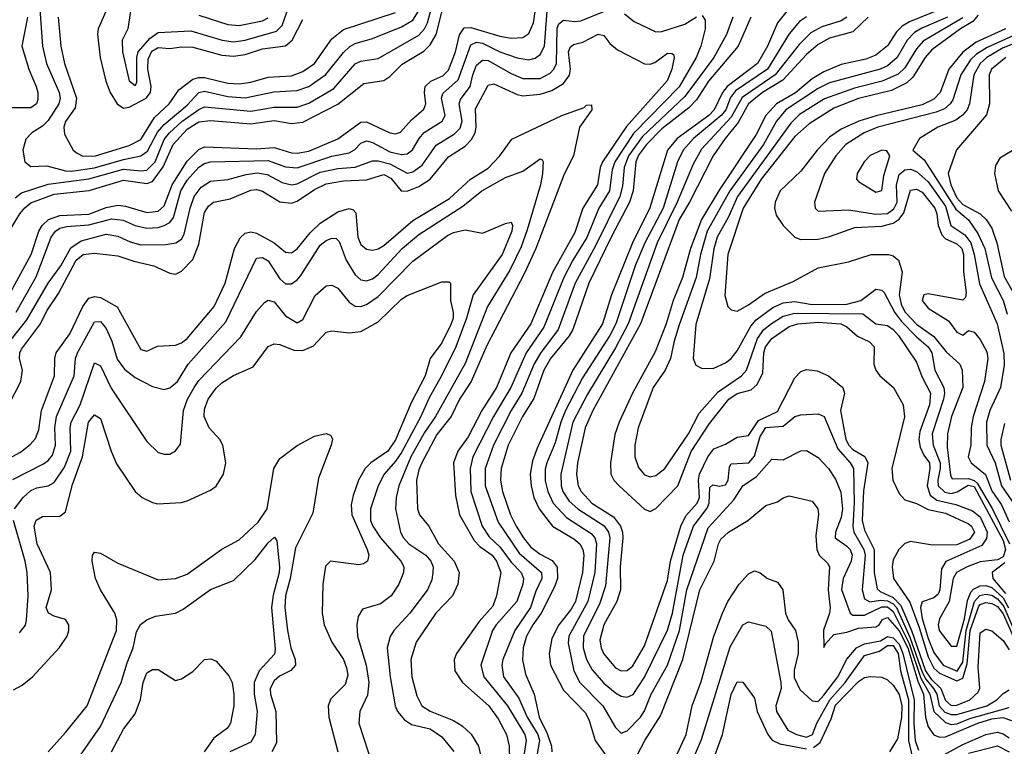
# Model space of a CAD drawing. Header units: inches. Extents: x 990535 to 1117859, y 769386 to 892122.
# Tile 571 of 656: x 1083011 to 1086414, y 811150 to 813661. Entities that reach past the tile are written whole.
import ezdxf

# ---------------------------------------------------------------- set-up
doc = ezdxf.new("R2010")
doc.units = ezdxf.units.IN
doc.header["$MEASUREMENT"] = 0
doc.layers.add('B0881', color=7, linetype='Continuous')

msp = doc.modelspace()

# ---------------------------------------------------------------- linework, layer by layer
at = {"layer": 'B0881', "color": 5}
for points, elevation in [([(1083076.7, 813763.3), (1083089.7, 813570), (1083103.5, 813510), (1083147.8, 813410), (1083151.5, 813390), (1083146.6, 813370), (1083110, 813312.1), (1083090, 813293), (1083052.6, 813270), (1083031.9, 813248.1), (1083021.6, 813210), (1083028.8, 813170), (1083050, 813153.5), (1083104.5, 813155.5), (1083170, 813138.5), (1083190, 813138), (1083270, 813148.6), (1083370, 813178.4), (1083429.8, 813190.2), (1083453, 813207), (1083487.9, 813272.1), (1083510, 813299.3), (1083590, 813365.6), (1083630.2, 813409.8), (1083650, 813414.6), (1083730, 813395.7), (1083790, 813390.8), (1083888.8, 813411.2), (1083970, 813416.8), (1084010, 813430.7), (1084068.6, 813471.4), (1084130, 813548), (1084151.7, 813568.3), (1084170, 813579.2), (1084230, 813595.6), (1084330, 813636), (1084370, 813659.9), (1084389.8, 813690.2)], 2960), ([(1082995, 813045), (1083016.9, 813063.1), (1083110, 813092.5), (1083250, 813111.1), (1083370, 813145), (1083430, 813138.3), (1083450, 813141.2), (1083478.9, 813170), (1083510, 813247.2), (1083529, 813270), (1083571, 813309), (1083630, 813351.1), (1083650, 813360.1), (1083810, 813345.5), (1083890, 813358.8), (1083970, 813358.2), (1084010, 813372.3), (1084096.2, 813423.8), (1084170, 813508.1), (1084190, 813517.9), (1084250, 813526.9), (1084390, 813607.3), (1084410, 813629.7), (1084420.7, 813650), (1084447, 813750)], 2940), ([(1083325.6, 813730), (1083282.1, 813630), (1083280.3, 813610), (1083289.4, 813530), (1083308.8, 813448.8), (1083323.4, 813410), (1083347.4, 813370), (1083370, 813355.1), (1083376.1, 813356.1), (1083390, 813358.9), (1083447.8, 813390), (1083462.9, 813410), (1083465.5, 813430), (1083454.2, 813490), (1083455.2, 813524.8), (1083468.1, 813551.9), (1083490, 813565.5), (1083530, 813561.5), (1083570, 813567.6), (1083610, 813565.8), (1083710, 813538.8), (1083750, 813535.2), (1083790, 813540.5), (1083850, 813560.4), (1083930, 813570.4), (1083952.8, 813590), (1083990, 813661.5)], 3020), ([(1082952, 812668), (1083051, 812849), (1083077.1, 812930), (1083089, 812950), (1083110.8, 812970), (1083150, 812984.2), (1083250, 812989.3), (1083310, 813012), (1083350, 813019.9), (1083376.5, 813016.5), (1083450, 812994.9), (1083490, 812999.5), (1083510, 813018), (1083538.4, 813090), (1083590, 813171.6), (1083630, 813212.4), (1083650, 813221.5), (1083830, 813215.2), (1083890, 813219.1), (1083950, 813200.8), (1083970, 813199.2), (1084010, 813207.1), (1084110.2, 813249.8), (1084190, 813307), (1084210, 813307.6), (1084290, 813270.5), (1084310, 813266.6), (1084327.1, 813272.9), (1084365.4, 813314.6), (1084408, 813352), (1084414.3, 813370), (1084409.9, 813410), (1084412.8, 813430), (1084431.9, 813448.1), (1084473, 813467), (1084493.3, 813486.7), (1084517.4, 813550), (1084531.1, 813608.9), (1084546.8, 813633.2), (1084570, 813634.5), (1084670, 813603.9), (1084710, 813597.5), (1084750, 813600.1), (1084770, 813613.4), (1084786.3, 813650), (1084792.2, 813687.8)], 2880), ([(1082965.1, 812534.9), (1083035.8, 812624.2), (1083109.1, 812750.9), (1083152.8, 812810), (1083187.7, 812872.3), (1083223.5, 812896.5), (1083310, 812919.8), (1083350, 812913.4), (1083393.4, 812893.4), (1083430, 812883.5), (1083515.8, 812884.2), (1083550.6, 812889.4), (1083570, 812902.1), (1083579.8, 812920.2), (1083600.2, 813010), (1083614.6, 813050), (1083637.7, 813082.3), (1083670, 813102.7), (1083730, 813108.7), (1083793.6, 813126.4), (1083832, 813132), (1083866, 813126), (1083918, 813098), (1083950, 813090.1), (1083970, 813093.8), (1084050, 813133.9), (1084110, 813146.6), (1084170, 813151.1), (1084230, 813173), (1084250, 813173.3), (1084290, 813162.8), (1084350, 813131), (1084370, 813134.7), (1084401.4, 813158.6), (1084450, 813227.2), (1084513.9, 813266.1), (1084533.4, 813286.6), (1084540.3, 813310), (1084530.2, 813370), (1084535, 813385), (1084568.4, 813430), (1084576.8, 813470), (1084590, 813504.2), (1084610, 813521.2), (1084630, 813519.5), (1084710, 813474.6), (1084750, 813458.2), (1084810, 813457.9), (1084843.9, 813476.1), (1084857, 813490), (1084866.4, 813510), (1084868.4, 813631.6), (1084873.7, 813646.3), (1084890, 813659.5), (1084930, 813654.6), (1084950, 813657.4), (1085030, 813689.5)], 2840), ([(1082965.5, 812914.5), (1083011.8, 812990), (1083028.7, 813011.3), (1083050, 813028.1), (1083130, 813057.7), (1083250.8, 813070.8), (1083370, 813106.8), (1083450, 813094.5), (1083470, 813101.5), (1083507.5, 813152.5), (1083541.6, 813230), (1083590, 813282.5), (1083630, 813307.8), (1083670, 813313.2), (1083810, 813300.7), (1083890, 813312.7), (1083950, 813302.6), (1083990, 813306.6), (1084110, 813369.4), (1084200, 813440), (1084270, 813450.6), (1084290, 813464.2), (1084332.4, 813507.6), (1084407.6, 813552.4), (1084430, 813574.3), (1084450.4, 813609.6), (1084475, 813705)], 2920), ([(1082998.9, 812650), (1083067.6, 812772.4), (1083119.5, 812910), (1083134.4, 812930), (1083150, 812940.1), (1083173.7, 812946.3), (1083250, 812951.9), (1083330, 812972.7), (1083368.4, 812968.4), (1083410, 812949.8), (1083450, 812940.5), (1083490, 812943.3), (1083510.6, 812949.4), (1083530, 812960.6), (1083542.9, 812977.1), (1083568.4, 813070), (1083590, 813106.4), (1083630, 813151), (1083650, 813164.4), (1083670, 813170), (1083870, 813174.3), (1083930, 813152.6), (1083970, 813149.2), (1084090, 813189.6), (1084150, 813200.7), (1084168.5, 813211.5), (1084190, 813234.6), (1084210, 813242.5), (1084230, 813236.7), (1084290, 813204.9), (1084330, 813195.3), (1084350, 813197.9), (1084368.4, 813211.6), (1084391.1, 813250), (1084409.1, 813270.9), (1084471.3, 813310), (1084481.2, 813330), (1084468.4, 813390), (1084473.6, 813406.4), (1084526.9, 813453.1), (1084570, 813573.9), (1084590, 813583.3), (1084610, 813579.5), (1084670, 813549.5), (1084730, 813528.8), (1084770, 813522.4), (1084792.1, 813527.9), (1084810, 813541.2), (1084824.5, 813570), (1084833.4, 813690)], 2860), ([(1083143.7, 813670), (1083153.3, 813570), (1083166.3, 813510), (1083207.3, 813390), (1083203.2, 813356.8), (1083168.9, 813308.9), (1083163.3, 813290), (1083165.7, 813265.7), (1083196, 813210), (1083210, 813199.7), (1083229.4, 813189.4), (1083272.6, 813190), (1083390, 813225.7), (1083430, 813247.2), (1083476.7, 813323.2), (1083528.2, 813370), (1083560.9, 813419.1), (1083610, 813455.1), (1083630, 813461.5), (1083650, 813461.3), (1083730, 813441.7), (1083770, 813439.3), (1083810, 813444.6), (1083870, 813462.4), (1083950, 813466.7), (1083990, 813481.6), (1084029.8, 813510.2), (1084090, 813594.7), (1084130, 813626.9), (1084310, 813685.8)], 2980), ([(1083393.6, 813690), (1083385.2, 813630), (1083364.9, 813590), (1083366.2, 813550), (1083390, 813450.3), (1083410, 813434.2), (1083416.3, 813443.7), (1083416.1, 813530), (1083421, 813550), (1083462.5, 813597.5), (1083490, 813616.3), (1083602.8, 813622.8), (1083711.3, 813590), (1083750, 813584.4), (1083790, 813590.3), (1083898.9, 813621.1), (1083918.7, 813641.3), (1083942.9, 813710)], 3040), ([(1085661.6, 813690), (1085629.8, 813650), (1085595.8, 813570), (1085561.3, 813510), (1085455.6, 813430), (1085439.6, 813410), (1085410.5, 813350), (1085392.4, 813330), (1085283.3, 813250), (1085249.8, 813210), (1085189.2, 813010.8), (1085128.5, 812890), (1085056.2, 812710), (1085025.4, 812610), (1084922.7, 812450), (1084799.3, 812180.7), (1084783.2, 812136.8), (1084775.4, 812090), (1084778.1, 812050), (1084787.8, 812010), (1084805.8, 811970), (1084851.9, 811910), (1084926.6, 811866.6), (1084946.7, 811850), (1084957.3, 811830), (1084960.5, 811810), (1084956.6, 811750), (1084931.6, 811650), (1084916.6, 811623.4), (1084874.2, 811570), (1084850, 811521.8), (1084841.4, 811470), (1084845.9, 811430), (1084890, 811343.3), (1084965.9, 811265.9), (1084979, 811239), (1085000.2, 811170), (1085070, 811071.9)], 2920), ([(1086171.3, 813688.6), (1086085.9, 813654.1), (1086060.8, 813639.2), (1086041, 813619), (1086009.5, 813570.5), (1085970, 813538.1), (1085935.2, 813524.8), (1085850, 813505.8), (1085790, 813480.8), (1085750, 813456.8), (1085691.6, 813408.4), (1085626.3, 813370), (1085589.6, 813330), (1085555.6, 813264.4), (1085427.9, 813072.1), (1085367.2, 812970), (1085329.6, 812870), (1085301.9, 812770), (1085268.9, 812690), (1085244.8, 812610), (1085206.8, 812513.2), (1085129, 812370), (1085082.5, 812270), (1085067.8, 812227.8), (1085053.2, 812130), (1085054.2, 812090), (1085064, 812070), (1085082.3, 812050), (1085170, 811969.6), (1085190, 811961.1), (1085210, 811971.5), (1085285.3, 812050), (1085331.8, 812168.2), (1085395, 812265), (1085461.8, 812350), (1085490, 812368.8), (1085538.7, 812381.3), (1085560.1, 812399.9), (1085579.2, 812440.8), (1085583, 812510), (1085588.6, 812530), (1085610, 812559.7), (1085670, 812601), (1085699.8, 812610), (1085770, 812615.4), (1085849, 812610), (1085870, 812599.7), (1085906.7, 812566.7), (1085947.5, 812547.5), (1085964.3, 812530), (1085962.8, 812470), (1085969.4, 812450), (1085983.9, 812430), (1086030.4, 812390.4), (1086064.5, 812330), (1086068.9, 812288.9), (1086024.8, 812110), (1086028, 812070), (1086050, 812023.9), (1086070, 812002), (1086110, 811989.4), (1086150, 811968.5), (1086210, 811955), (1086290, 811919.1), (1086300.6, 811910), (1086310.8, 811890), (1086294.1, 811865.9), (1086250, 811845.8), (1086165, 811845), (1086090, 811857.5), (1086070, 811851), (1086049.3, 811830), (1086030, 811794.7), (1086025.6, 811770), (1086030.9, 811730), (1086087.3, 811647.3), (1086119.9, 811559.9), (1086150, 811459.2), (1086170, 811420), (1086190, 811403), (1086250, 811375.6), (1086270, 811385), (1086285.3, 811434.7), (1086295.4, 811550), (1086326.1, 811633.9), (1086330, 811639.8), (1086350, 811646.8), (1086370, 811643.6), (1086390, 811633.2), (1086410, 811607.5), (1086461.7, 811490)], 3020), ([(1083038.1, 813670), (1083018.6, 813570), (1083042.8, 813490), (1083067.9, 813430), (1083073.8, 813410), (1083074.2, 813385.8), (1083069.3, 813370), (1083050, 813356.1), (1082970, 813356.3)], 2940), ([(1083630, 813676.8), (1083730, 813644.8), (1083770, 813641.5), (1083850, 813657.5), (1083870, 813667.8)], 3060), ([(1085370, 813676.1), (1085379.9, 813659.9), (1085380.1, 813630), (1085365.2, 813570), (1085349.4, 813530), (1085290.4, 813429.6), (1085132.5, 813267.5), (1085068.1, 813170), (1085058.1, 813141.9), (1085048.9, 813070), (1085013, 813010), (1084971.2, 812908.8), (1084922.2, 812830), (1084891.5, 812770), (1084822, 812598), (1084761.8, 812510), (1084708, 812390), (1084648.8, 812290), (1084576.9, 812150), (1084568.1, 812110), (1084570.3, 812030.3), (1084609.2, 811910), (1084634, 811874), (1084670, 811839.3), (1084710, 811786.3), (1084744.3, 811750), (1084751.9, 811730), (1084749.8, 811710), (1084729.5, 811650.5), (1084657.9, 811570), (1084645, 811550), (1084605, 811430), (1084615.2, 811390), (1084696.7, 811290), (1084756.5, 811190), (1084760.8, 811170), (1084751.7, 811110)], 2840), ([(1085476.1, 813670), (1085453.1, 813610), (1085409.5, 813530), (1085310, 813395.1), (1085163, 813257), (1085114.8, 813190), (1085099.9, 813150), (1085094.4, 813085.6), (1085085.5, 813050), (1085000.9, 812879.1), (1084930.5, 812750), (1084872.4, 812590), (1084811, 812509), (1084788.6, 812471.4), (1084746.9, 812370), (1084709.8, 812310), (1084648, 812190), (1084620.2, 812110), (1084619.3, 812050), (1084664.9, 811924.9), (1084737.4, 811817.4), (1084814.2, 811750), (1084815.8, 811730), (1084794.2, 811685.8), (1084776.6, 811630), (1084722.7, 811550), (1084680.8, 811450), (1084676.9, 811430), (1084683.6, 811390), (1084736.5, 811316.5), (1084764.7, 811250), (1084801.3, 811190), (1084807, 811170), (1084794.1, 811090)], 2860), ([(1085538, 813670), (1085493.9, 813570), (1085391.1, 813448.9), (1085350, 813383.7), (1085323.4, 813356.6), (1085230, 813283.9), (1085177, 813230), (1085150, 813192.7), (1085140.3, 813170), (1085131.1, 813070), (1085118.1, 813030), (1085054.7, 812910), (1084978.3, 812750), (1084922.4, 812590), (1084910, 812568.6), (1084845.5, 812490), (1084822.5, 812450), (1084788.1, 812351.9), (1084749, 812290), (1084699.1, 812190), (1084675.2, 812110), (1084672.4, 812070), (1084679.9, 812030), (1084707.6, 811950), (1084727.2, 811910), (1084751.7, 811870), (1084778, 811838), (1084810, 811813.3), (1084851.5, 811791.5), (1084868.9, 811768.9), (1084869.1, 811730), (1084858.7, 811701.3), (1084813.3, 811610), (1084784.2, 811570), (1084762.3, 811530), (1084751.2, 811490), (1084748.9, 811448.9), (1084759.2, 811399.2), (1084789.5, 811329.5), (1084806.3, 811250), (1084834.2, 811194.2), (1084848.4, 811150), (1084849.8, 811130)], 2880), ([(1085730, 813670.5), (1085705.4, 813654.6), (1085670, 813612.3), (1085595, 813490), (1085485.1, 813414.9), (1085467.9, 813392.1), (1085451.1, 813350), (1085435.7, 813330), (1085339.8, 813250), (1085303.6, 813210), (1085284.7, 813170), (1085234.3, 813010), (1085171.5, 812890), (1085138.6, 812810), (1085071.3, 812610), (1085050, 812569.2), (1084956.3, 812423.7), (1084897.5, 812310), (1084880.9, 812270), (1084861.8, 812198.2), (1084832.3, 812130), (1084827.5, 812107.5), (1084827.5, 812067.5), (1084835.9, 812030), (1084855.1, 811990), (1084900.7, 811940.7), (1084985.6, 811885.6), (1084998.4, 811870), (1085004.9, 811850), (1084998.6, 811750), (1084975, 811650), (1084908.4, 811530), (1084906, 811506), (1084925.8, 811410), (1084947.3, 811370), (1085026.7, 811290), (1085070, 811214.3), (1085090, 811194.9), (1085110, 811203.6), (1085156.3, 811250), (1085170, 811272.2), (1085192.9, 811330), (1085250.2, 811430), (1085291.1, 811550), (1085317.1, 811690), (1085390, 811904.7), (1085478.5, 812001.5), (1085509.7, 812050.3), (1085557.7, 812082.3), (1085610, 812141.6), (1085650, 812139.8), (1085710, 812171.4), (1085730, 812172.3), (1085770, 812148), (1085806.7, 812110), (1085830, 812073), (1085848.6, 812028.6), (1085854.4, 811970), (1085850, 811941), (1085830.7, 811890), (1085829.2, 811870), (1085870, 811841.7), (1085880.6, 811830), (1085887.4, 811810), (1085884.1, 811790), (1085856.9, 811730), (1085851.1, 811691.1), (1085880.8, 811610), (1085890, 811603.5), (1085930, 811603), (1085990, 811632.2), (1086010, 811631.3), (1086030, 811615.3), (1086084.6, 811504.6), (1086125.4, 811385.4), (1086156.4, 811330), (1086169.9, 811269.9), (1086210, 811232.3), (1086230, 811224.8), (1086250, 811227), (1086294.4, 811245.6), (1086430, 811284)], 2940), ([(1085870, 813669.6), (1085850, 813657), (1085783.6, 813636.4), (1085744.9, 813615.1), (1085704.2, 813575.8), (1085621.6, 813470), (1085508, 813392), (1085470, 813323.7), (1085366.9, 813213.1), (1085338.4, 813161.5), (1085283.2, 813030), (1085214.2, 812890), (1085113.6, 812610), (1085070, 812527.1), (1084973.2, 812366.8), (1084922.9, 812270), (1084881, 812090), (1084882.1, 812050), (1084888.2, 812030), (1084910, 811997.2), (1084940.3, 811970), (1085031.3, 811911.3), (1085045.5, 811890), (1085050.7, 811870), (1085035.1, 811704.9), (1085015.7, 811644.3), (1084959.7, 811530), (1084958.7, 811490), (1084970.1, 811450), (1084990, 811414.3), (1085030, 811368.3), (1085070, 811334.2), (1085090, 811323.5), (1085110, 811319.7), (1085131.6, 811328.4), (1085170, 811389.1), (1085250, 811551.4), (1085267.6, 811610), (1085304.1, 811810), (1085339.7, 811910), (1085387.3, 811972.7), (1085393.3, 811990), (1085395.9, 812044.1), (1085406.4, 812053.6), (1085430, 812048.3), (1085450, 812053.7), (1085459.7, 812070), (1085463.9, 812116.1), (1085470, 812125.6), (1085530.8, 812130), (1085550, 812152.6), (1085570, 812221), (1085590, 812251.3), (1085650, 812256.6), (1085690, 812289.5), (1085710, 812295.9), (1085770, 812298.4), (1085791, 812290), (1085838.1, 812178.1), (1085880.9, 812130), (1085892.8, 812110), (1085894.8, 811990), (1085890.4, 811910), (1085894.2, 811890), (1085928.4, 811830), (1085933.4, 811810), (1085922.9, 811690), (1085930, 811659.3), (1085949, 811649), (1085985.6, 811654.4), (1086010, 811652.6), (1086030, 811642.2), (1086041.2, 811630), (1086087.2, 811527.2), (1086130, 811405.9), (1086142.3, 811382.3), (1086169.1, 811350), (1086180, 811330), (1086189.1, 811289.1), (1086208.2, 811268.2), (1086230, 811259.2), (1086250, 811259.6), (1086353.4, 811290), (1086388.3, 811310), (1086410, 811332.5), (1086430, 811344.3)], 2960), ([(1085943, 813670), (1085890, 813618.6), (1085810, 813597), (1085770, 813575.3), (1085730, 813540.7), (1085648, 813452), (1085578.4, 813410), (1085529.8, 813370), (1085494, 813306), (1085448.7, 813250), (1085408, 813190), (1085325.5, 813030), (1085289.7, 812970), (1085156.1, 812610), (1084991.9, 812310), (1084965.3, 812250), (1084938.4, 812130), (1084935, 812090), (1084940.7, 812050), (1084951.1, 812030), (1084987.9, 811990), (1085063.3, 811943.3), (1085087.3, 811910), (1085093.8, 811890), (1085095.6, 811870), (1085086.4, 811770), (1085087.9, 811690), (1085074.5, 811650), (1085030, 811569.8), (1085016.3, 811516.3), (1085020.3, 811490), (1085029, 811470), (1085070, 811421.3), (1085090, 811410.1), (1085110, 811411.2), (1085130, 811427.9), (1085170, 811497), (1085250, 811722.3), (1085260.4, 811790), (1085295.9, 811910), (1085313.6, 811946.4), (1085351.8, 811990), (1085360.7, 812010), (1085357.2, 812070), (1085360.6, 812090), (1085388.9, 812150), (1085410, 812177.9), (1085450, 812194.4), (1085490, 812217.8), (1085530, 812224.4), (1085564.1, 812275.9), (1085630, 812306.6), (1085690, 812423.5), (1085710, 812445.6), (1085730, 812452.2), (1085767.1, 812447.1), (1085806.7, 812430), (1085856.1, 812390), (1085861.2, 812370), (1085848.1, 812310), (1085865.8, 812210), (1085875.9, 812190), (1085890, 812175.7), (1085931.6, 812151.6), (1085941.9, 812130), (1085927.4, 812032.6), (1085922.9, 811930), (1085930, 811896.4), (1085963.4, 811830), (1085964.2, 811750), (1085973.9, 811693.9), (1085984.6, 811684.6), (1086030, 811663.8), (1086056, 811636), (1086092.4, 811550), (1086141.6, 811410), (1086161.2, 811381.2), (1086194.3, 811350), (1086210, 811308.1), (1086230, 811291.1), (1086250, 811292), (1086294.5, 811310), (1086323.6, 811336.4), (1086329.1, 811350.9), (1086323.1, 811423.1), (1086330, 811541.9), (1086350, 811554.1), (1086370, 811549.3), (1086410, 811515), (1086430, 811482.7)], 2980), ([(1085101, 813681), (1085134.6, 813654.6), (1085210, 813619.3), (1085230, 813620.8), (1085310, 813645.9), (1085350, 813671.1)], 2840), ([(1086217.4, 813670), (1086128.1, 813631.9), (1086103.1, 813616.9), (1086078.3, 813590), (1086043.6, 813530), (1086010, 813501.1), (1085984.6, 813490), (1085810, 813442.5), (1085770, 813422.8), (1085658.5, 813350), (1085626.4, 813310), (1085581.2, 813230), (1085465.2, 813070), (1085387.4, 812930), (1085364.1, 812850), (1085348.9, 812770), (1085290, 812606.8), (1085272.5, 812550), (1085260.5, 812490), (1085242.1, 812450), (1085200.2, 812390), (1085148.7, 812250), (1085137.4, 812190), (1085137.2, 812150), (1085150, 812113.1), (1085170, 812087.6), (1085190, 812081.4), (1085210, 812085.5), (1085240.5, 812110), (1085322.4, 812230), (1085359, 812301), (1085425.2, 812374.8), (1085505.7, 812430), (1085522.8, 812450), (1085561, 812559), (1085582.7, 812590), (1085608.7, 812611.3), (1085650, 812636.2), (1085690, 812646.2), (1085924.3, 812644.3), (1085970, 812610.2), (1086010, 812604.4), (1086030, 812590.4), (1086047.6, 812570), (1086110, 812477.3), (1086128.3, 812428.3), (1086158.2, 812370), (1086155, 812330), (1086122, 812238), (1086118.1, 812210), (1086123.2, 812183.2), (1086135.9, 812155.9), (1086154.8, 812130), (1086156, 812110), (1086146.6, 812050), (1086157.5, 812017.5), (1086180.8, 812000.8), (1086245.8, 811985.8), (1086303.7, 811963.7), (1086330, 811942.6), (1086354.2, 811890), (1086352, 811868), (1086335.7, 811844.3), (1086212.1, 811787.9), (1086196.4, 811763.6), (1086190.8, 811690), (1086184.9, 811675.1), (1086170, 811662.4), (1086130, 811649), (1086124.4, 811630), (1086130, 811591.6), (1086150, 811522.8), (1086170, 811473.8), (1086202.9, 811430), (1086250.5, 811409.5), (1086270, 811440.5), (1086281.3, 811550), (1086310.4, 811649.6), (1086328.8, 811671.2), (1086350, 811676), (1086370, 811672), (1086390, 811659.7), (1086412.6, 811632.6), (1086470, 811497.9)], 3040), ([(1086270, 813667), (1086133.2, 813586.8), (1086110, 813560.1), (1086070, 813494.9), (1086046.7, 813473.3), (1085991.9, 813448.1), (1085896, 813424), (1085792, 813388), (1085706.1, 813333.9), (1085676.5, 813303.5), (1085491.3, 813050), (1085460.6, 812979.4), (1085421, 812910), (1085409.5, 812869.5), (1085394.9, 812765.1), (1085348, 812608), (1085337.9, 812490), (1085347.1, 812467.1), (1085370, 812455), (1085410, 812456.5), (1085450, 812475.6), (1085470, 812489.5), (1085490, 812516.2), (1085538, 812602), (1085556.5, 812623.5), (1085613.9, 812666.1), (1085650, 812681.9), (1085690, 812686.7), (1085750, 812676.3), (1085870, 812678.2), (1085918.4, 812690), (1085970, 812729.2), (1085990, 812726.8), (1085998.2, 812718.2), (1086034.1, 812650), (1086057.9, 812617.9), (1086110, 812564.5), (1086151.1, 812530), (1086163.3, 812510), (1086173.8, 812450), (1086204.4, 812390), (1086207.2, 812370), (1086203.9, 812350), (1086164.2, 812230), (1086168.3, 812190), (1086191.6, 812130), (1086192.2, 812110), (1086183.4, 812070), (1086185.4, 812050), (1086208.2, 812028.2), (1086230, 812023.9), (1086251, 812029), (1086288.2, 812051.8), (1086310, 812048.2), (1086410, 811861.5), (1086417.6, 811830), (1086410, 811804.3), (1086390, 811794.7), (1086330, 811787.4), (1086285.1, 811770), (1086249, 811750), (1086237, 811730), (1086222.8, 811650), (1086189.7, 811590), (1086185.6, 811570), (1086188.5, 811550), (1086230, 811495.3), (1086250, 811495.3), (1086275.9, 811590), (1086286.2, 811653.8), (1086298.1, 811681.9), (1086307.7, 811692.3), (1086330, 811704.1), (1086350, 811705.1), (1086370, 811698.3), (1086410, 811663.4), (1086428.3, 811628.3)], 3060), ([(1086323.8, 813676.2), (1086304.8, 813655.2), (1086262.4, 813630), (1086163.3, 813556.7), (1086139.8, 813530), (1086097.7, 813462.3), (1086076.8, 813443.2), (1086023.3, 813416.7), (1085910, 813388.2), (1085824.2, 813355.7), (1085738.8, 813301.2), (1085690, 813257.5), (1085573.7, 813110), (1085511.1, 813010), (1085458.2, 812850), (1085448.2, 812708.2), (1085458.6, 812670), (1085470, 812658), (1085490, 812654.2), (1085530, 812676), (1085585.3, 812714.7), (1085683.9, 812756.1), (1085770, 812803.2), (1085875.7, 812824.3), (1085953.2, 812850), (1086013.4, 812850), (1086030, 812844.5), (1086047.9, 812830), (1086060.5, 812790), (1086050.5, 812710), (1086057.3, 812677.3), (1086070, 812651.5), (1086110, 812608.4), (1086170, 812566.4), (1086212.8, 812512.8), (1086260.4, 812470), (1086268.5, 812450), (1086270.5, 812390), (1086230.9, 812290), (1086217.5, 812230), (1086216.1, 812183.9), (1086227.2, 812087.3), (1086233.6, 812073.6), (1086290, 812074.8), (1086310, 812068.9), (1086319.6, 812059.6), (1086371.5, 811971.5), (1086432.1, 811850)], 3080), ([(1086417.8, 813630), (1086316.5, 813583.5), (1086270, 813548.6), (1086221.7, 813490), (1086192, 813410), (1086170, 813386.1), (1086130, 813367.3), (1085970.8, 813329.2), (1085910.7, 813310), (1085850, 813282.4), (1085810, 813255.3), (1085766.5, 813210), (1085710, 813138), (1085639.4, 813070), (1085621.3, 813030), (1085619.2, 813010), (1085625.8, 812985.8), (1085650, 812950.2), (1085690.2, 812910), (1085710, 812900.9), (1085770, 812902.4), (1085810, 812911.5), (1085897.2, 812942.8), (1085990, 812947.6), (1086030, 812957.7), (1086050, 812971.9), (1086066.4, 812993.6), (1086090, 813071.4), (1086110, 813075.8), (1086130, 813064.7), (1086174.1, 813010), (1086180.8, 812990), (1086184.8, 812950), (1086197.9, 812917.9), (1086210, 812904.1), (1086250, 812886.9), (1086266.9, 812870), (1086273.2, 812850), (1086273.2, 812790), (1086281.6, 812718.4), (1086279.2, 812700.8), (1086270, 812691.8), (1086150, 812713.6), (1086135.6, 812710), (1086129.4, 812690), (1086150, 812664.6), (1086220.7, 812620.7), (1086250, 812581.6), (1086270, 812570.2), (1086290, 812586.7), (1086310, 812581.2), (1086330, 812555.3), (1086352.9, 812512.9), (1086357.3, 812490), (1086345.3, 812410), (1086305.6, 812290), (1086299.1, 812250), (1086297.9, 812190), (1086289.1, 812150), (1086298.8, 812130), (1086348.8, 812088.8), (1086370, 812032.4), (1086404.2, 811984.2), (1086430, 811925)], 3120), ([(1082952.5, 812290), (1083015.6, 812410), (1083021, 812450), (1083010.8, 812490), (1083011.7, 812510), (1083017.5, 812522.5), (1083082.9, 812610), (1083105.4, 812654.6), (1083145.5, 812714.5), (1083206.1, 812830), (1083230, 812849.2), (1083270, 812853.6), (1083350, 812845.4), (1083406.1, 812826.1), (1083474.6, 812810), (1083530, 812784.6), (1083550, 812781.8), (1083570, 812791.6), (1083610, 812832.8), (1083630, 812884.7), (1083650, 812994.7), (1083663.3, 813016.7), (1083680.3, 813030), (1083737.9, 813042.1), (1083810, 813072.1), (1083830, 813074.2), (1083850, 813068.4), (1083910, 813031.5), (1083950, 813027.3), (1083970, 813033.6), (1084030, 813074.5), (1084070, 813093.4), (1084130, 813104.7), (1084210, 813107.3), (1084270, 813125.9), (1084293.7, 813113.7), (1084329.2, 813069.2), (1084350, 813068.8), (1084390, 813085.1), (1084429.5, 813110), (1084493.2, 813186.8), (1084550, 813224), (1084572.9, 813247.1), (1084584.9, 813270), (1084589, 813290), (1084586.6, 813353.4), (1084630, 813435), (1084650, 813439.9), (1084730, 813403), (1084750, 813398.2), (1084810, 813404), (1084850, 813416), (1084890, 813441.1), (1084911, 813469), (1084914.3, 813490), (1084907.6, 813550), (1084913.3, 813566.7), (1084925.2, 813574.8), (1084957.1, 813582.9), (1085010, 813611.2), (1085030, 813606.9), (1085050, 813579.3), (1085077, 813557), (1085170, 813508.8), (1085190, 813507.8), (1085206.5, 813513.5), (1085250, 813545.2), (1085264.2, 813544.2), (1085270, 813541.3), (1085272.9, 813530), (1085264.2, 813490), (1085248.7, 813450), (1085108.1, 813291.9), (1085024.8, 813170), (1085016.6, 813150), (1085008.2, 813090), (1084956.8, 813010), (1084930, 812925.9), (1084852.8, 812787.2), (1084777.3, 812610), (1084708.7, 812510), (1084659.1, 812390), (1084608.2, 812310), (1084560.7, 812219.3), (1084524.7, 812170), (1084509.8, 812130), (1084516.7, 812016.7), (1084530.4, 811950), (1084581.1, 811861.1), (1084600.7, 811840.7), (1084643.3, 811810), (1084659.3, 811790), (1084673.9, 811750), (1084658.6, 811670), (1084645.9, 811634.1), (1084599.5, 811580.5), (1084520.3, 811470), (1084512.5, 811450), (1084515.1, 811410), (1084541.3, 811370), (1084632.1, 811290), (1084664.3, 811244.3), (1084693, 811190), (1084703, 811150), (1084705.3, 811050)], 2820), ([(1086451, 813609), (1086354.5, 813565.5), (1086317.9, 813542.1), (1086297.1, 813522.9), (1086263.1, 813470), (1086235.8, 813384.2), (1086226.7, 813370), (1086206.7, 813353.3), (1086178.3, 813341.7), (1085976.6, 813290), (1085929.5, 813270), (1085866.1, 813230), (1085832, 813190), (1085792.5, 813130), (1085757.7, 813030), (1085760.2, 813010), (1085770, 812999.1), (1085876.3, 813003.7), (1085970, 812989.2), (1086010, 812991.8), (1086032.4, 813007.6), (1086043.4, 813030), (1086041.6, 813090), (1086050, 813125.9), (1086070, 813141.9), (1086090, 813144.1), (1086110, 813136.6), (1086150, 813100.5), (1086210, 813017.1), (1086229.3, 812949.3), (1086277.1, 812917.1), (1086298, 812890), (1086309.9, 812850), (1086328, 812748), (1086388.7, 812610), (1086412.4, 812507.6), (1086413.3, 812466.7), (1086400.6, 812390), (1086364, 812310), (1086351.6, 812270), (1086352.8, 812190), (1086381.7, 812130), (1086404, 812050), (1086473.4, 811950)], 3140), ([(1086486.7, 813593.3), (1086410, 813563.5), (1086353.1, 813530), (1086330.8, 813510), (1086308.3, 813470), (1086293.9, 813370), (1086285.8, 813350), (1086269.1, 813330.9), (1086245.7, 813314.3), (1086183.5, 813290), (1086120.5, 813250), (1086097.3, 813210), (1086136.2, 813176.2), (1086246.4, 813006.4), (1086290, 812969.3), (1086321.7, 812921.7), (1086346.4, 812870), (1086369.4, 812769.4), (1086409.5, 812690), (1086423.2, 812643.2)], 3160), ([(1086419.3, 813530), (1086369.4, 813490), (1086361.4, 813470), (1086362.1, 813370), (1086352.4, 813332.4), (1086249, 813211), (1086219.1, 813130), (1086229.4, 813090.6), (1086250, 813044.9), (1086270, 813022.6), (1086330.8, 812990), (1086351, 812970), (1086370, 812940.9), (1086388.2, 812890), (1086413, 812773), (1086449.4, 812710)], 3180), ([(1082930, 812121.4), (1083013.7, 812166.3), (1083047.4, 812192.6), (1083066.1, 812213.9), (1083076.8, 812243.2), (1083086.3, 812310), (1083131.7, 812430), (1083132, 812490), (1083137.6, 812510), (1083184.2, 812575.8), (1083229, 812670), (1083250, 812698.8), (1083270, 812704.6), (1083290, 812700.5), (1083348.2, 812668.2), (1083430, 812520.7), (1083450, 812515.2), (1083486.8, 812533.1), (1083550, 812535.9), (1083570, 812543.7), (1083590, 812558.8), (1083682.9, 812670), (1083720.8, 812750), (1083753.7, 812870), (1083772.6, 812907.4), (1083790, 812923.6), (1083810, 812928), (1083830, 812923.3), (1083890, 812890), (1083930, 812858.1), (1083950, 812855.2), (1083970, 812869.1), (1084015.1, 812924.9), (1084050, 812957.6), (1084110, 812997.4), (1084150, 813008.7), (1084163.4, 813003.4), (1084173, 812993), (1084179.3, 812910), (1084190, 812883.7), (1084210, 812867.9), (1084230, 812864.4), (1084250, 812869.2), (1084270, 812880.1), (1084370, 812966.6), (1084496.8, 813043.2), (1084569.5, 813110), (1084630, 813147.4), (1084670.7, 813190), (1084711.8, 813248.2), (1084884.7, 813330), (1084961.9, 813358.1), (1084970, 813366), (1084987.3, 813367.3), (1084987.9, 813350), (1084945.4, 813290), (1084924.6, 813190), (1084892.2, 813127.7), (1084794.4, 812870), (1084755.2, 812784.8), (1084625.3, 812534.7), (1084571.8, 812410), (1084531.5, 812350), (1084501.8, 812290), (1084452.8, 812227.2), (1084401, 812130), (1084390, 812105.5), (1084382.8, 812070), (1084386.2, 811970), (1084393, 811950), (1084424.6, 811910), (1084458.2, 811850), (1084512.2, 811790), (1084530.1, 811749.9), (1084525, 811710), (1084506.3, 811670), (1084449.6, 811610), (1084380.8, 811510), (1084363.3, 811450), (1084366.3, 811390), (1084383.7, 811323.7), (1084401.2, 811290), (1084430, 811271.2), (1084510, 811239.4), (1084540.2, 811220.2), (1084571.3, 811191.3), (1084596.7, 811150), (1084605.5, 811110)], 2780), ([(1086470, 813225.5), (1086397.7, 813182.3), (1086382.9, 813157.1), (1086379.3, 813130), (1086393, 813070), (1086439, 812999)], 3220), ([(1082987.7, 812072.3), (1083093.8, 812126.2), (1083110, 812137.8), (1083124, 812156), (1083135.2, 812190), (1083132.7, 812250), (1083138.1, 812290), (1083199.8, 812430), (1083204.4, 812490), (1083210.6, 812510), (1083270, 812617.3), (1083290, 812617.5), (1083310, 812593.7), (1083329.8, 812549.8), (1083348, 812488), (1083372.8, 812452.8), (1083410, 812424.8), (1083470, 812393.2), (1083510, 812382.5), (1083530, 812388.2), (1083556, 812410), (1083593.2, 812470), (1083723.7, 812616.3), (1083830, 812836.5), (1083850, 812839.6), (1083870, 812827.5), (1083910, 812765.8), (1083930, 812748.3), (1083950, 812748.5), (1083970, 812761.5), (1083982.8, 812777.2), (1084050, 812882.3), (1084070, 812897.9), (1084090, 812905.8), (1084104.7, 812904.7), (1084114.9, 812894.9), (1084139, 812830), (1084170, 812779.5), (1084190, 812761.8), (1084210, 812758.5), (1084230, 812765.5), (1084250, 812779.9), (1084332.6, 812870), (1084390, 812918.7), (1084542.9, 813017.1), (1084608.3, 813070), (1084690, 813116.1), (1084750, 813137.9), (1084810, 813180.7), (1084816.9, 813176.9), (1084820.2, 813170), (1084818, 813130), (1084811, 813090), (1084765.2, 812934.8), (1084743.6, 812876.4), (1084705, 812795), (1084627.7, 812670), (1084550, 812473.2), (1084447.5, 812290), (1084410, 812234.7), (1084363, 812150), (1084321.8, 812050), (1084312.2, 812010), (1084309.6, 811970), (1084326.7, 811890), (1084336.9, 811870), (1084356.1, 811850), (1084415.2, 811810), (1084432.3, 811790), (1084439.9, 811770), (1084439.2, 811750), (1084435.2, 811724.8), (1084420.6, 811690), (1084359.6, 811610), (1084304.5, 811550), (1084291.3, 811528.7), (1084281.3, 811490), (1084291.9, 811390), (1084309.1, 811290), (1084316.4, 811270), (1084341.4, 811241.4), (1084365.3, 811225.3), (1084430, 811210.4), (1084470, 811182.6), (1084511.6, 811131.6)], 2760), ([(1082993, 811970), (1083022.9, 812010), (1083050, 812034), (1083070, 812042.5), (1083110, 812050.1), (1083130, 812061.5), (1083166, 812114), (1083187.6, 812170), (1083185.2, 812250), (1083189, 812270), (1083220.2, 812330), (1083270, 812475.2), (1083290, 812465), (1083327.1, 812387.1), (1083450, 812203.1), (1083490, 812165.5), (1083510, 812159), (1083530, 812159.6), (1083550, 812170.4), (1083566.3, 812193.7), (1083577.4, 812310), (1083591.3, 812350), (1083613.6, 812390), (1083630, 812413.6), (1083775.2, 812564.8), (1083830, 812652.3), (1083856.9, 812683.1), (1083870, 812691.2), (1083890, 812685.8), (1083930, 812637.2), (1083970, 812613.4), (1083990, 812624.7), (1084032.1, 812707.9), (1084070, 812741.1), (1084090, 812743.2), (1084110, 812732.6), (1084150, 812684.2), (1084170, 812671), (1084190, 812669.3), (1084210, 812676.7), (1084250, 812703.9), (1084370, 812827), (1084490, 812915.3), (1084510, 812926), (1084550, 812934.8), (1084610, 812922.8), (1084690, 812957), (1084710, 812961.5), (1084714.5, 812950), (1084712, 812930), (1084678.8, 812850), (1084577.7, 812710), (1084555.3, 812630), (1084518.1, 812530), (1084469.2, 812430), (1084425.8, 812354.2), (1084397.1, 812290), (1084330, 812165.6), (1084310, 812135.2), (1084270.5, 812090), (1084250.4, 812050), (1084223.8, 811970), (1084223.7, 811930), (1084231.7, 811910), (1084258.5, 811870), (1084328.2, 811790), (1084338.6, 811770), (1084337.4, 811750), (1084321.8, 811710), (1084294.8, 811670), (1084257.6, 811642.4), (1084196.3, 811623.7), (1084181.1, 811598.9), (1084176.4, 811570), (1084178, 811530), (1084208.2, 811430), (1084218.2, 811370), (1084213.2, 811326.8), (1084186.4, 811270), (1084183.6, 811230), (1084230, 811084.9)], 2740), ([(1082990, 811344.6), (1083019.2, 811360.8), (1083055.9, 811390), (1083148.5, 811491.5), (1083175, 811530), (1083181, 811550), (1083181.4, 811570), (1083170, 811588.5), (1083130, 811599.3), (1083110.6, 811610), (1083102.9, 811630), (1083121, 811690), (1083117.6, 811750), (1083071.5, 811850), (1083060.7, 811910), (1083068.4, 811931.6), (1083090, 811944), (1083150, 811944.7), (1083170, 811960.2), (1083194, 812054), (1083228.2, 812150), (1083249.3, 812270), (1083270, 812295.4), (1083290, 812283.2), (1083326.7, 812170), (1083345.6, 812125.6), (1083410, 812030.3), (1083434, 812010), (1083470, 811991.8), (1083487.9, 811987.9), (1083570, 811992.5), (1083590, 811998.6), (1083670, 812035), (1083690, 812048.6), (1083715.4, 812090), (1083723.2, 812130), (1083713.7, 812190), (1083702.8, 812210), (1083665.7, 812250), (1083649, 812290), (1083650, 812314.4), (1083662.7, 812350), (1083690, 812387.8), (1083710, 812405.8), (1083750, 812431.6), (1083818.3, 812461.7), (1083870, 812531.2), (1083890, 812541.2), (1083910, 812538.9), (1083958.4, 812518.4), (1083990, 812517.8), (1084026.2, 812533.8), (1084070, 812581.6), (1084090, 812585.7), (1084150, 812578.5), (1084190, 812583.5), (1084250, 812616.4), (1084330, 812695.1), (1084350, 812708.1), (1084470, 812755), (1084495.6, 812755.6), (1084499.6, 812750), (1084500.4, 812690), (1084509.1, 812649.1), (1084508.7, 812630), (1084501.8, 812610), (1084470, 812544), (1084429.7, 812490), (1084412.7, 812430), (1084363.5, 812336.5), (1084310, 812208.5), (1084283.8, 812170), (1084224.2, 812130), (1084204.8, 812110), (1084182.4, 812070), (1084163.5, 812016.5), (1084156.1, 811983.9), (1084158.8, 811950), (1084212.3, 811830), (1084217.4, 811810), (1084213, 811790), (1084199.5, 811780.5), (1084183, 811777), (1084085.3, 811790), (1084068, 811772), (1084058.6, 811710), (1084056.8, 811610), (1084063.6, 811570), (1084089.6, 811510), (1084129.8, 811449.8), (1084140.9, 811420.9), (1084144.8, 811395.2), (1084136.4, 811363.6), (1084086, 811314), (1084077.4, 811290), (1084079, 811250), (1084110.6, 811130)], 2720), ([(1086414.6, 812265.4), (1086401.8, 812210), (1086401.6, 812190), (1086435.5, 812070)], 3160), ([(1083110, 811130.2), (1083170, 811197.6), (1083244.2, 811290), (1083345.5, 811550), (1083346.3, 811586.3), (1083339.7, 811610), (1083290.9, 811690), (1083273.4, 811730), (1083261.7, 811790), (1083263.1, 811810), (1083270, 811821.1), (1083290, 811817.2), (1083350, 811782.5), (1083490, 811725.5), (1083550, 811729.4), (1083590, 811745.2), (1083709.3, 811830.7), (1083770, 811863.6), (1083835.6, 811924.4), (1083865.8, 811970), (1083889.9, 812110.1), (1083910, 812144.4), (1083970, 812189.2), (1084030, 812221.8), (1084070, 812231.1), (1084085.4, 812225.4), (1084092.2, 812212.2), (1084087.9, 812190), (1084043.3, 812076.7), (1084024.2, 811955.8), (1083964.3, 811835.7), (1083946, 811730), (1083930, 811670.1), (1083927.4, 811630), (1083936.5, 811550), (1083947.9, 811490), (1083963.3, 811450), (1083963.9, 811430), (1083948.2, 811411.8), (1083908.4, 811391.6), (1083890, 811376), (1083876.7, 811350), (1083878.3, 811330), (1083895.9, 811270), (1083898.1, 811161.9), (1083881.9, 811130)], 2680), ([(1085130, 811090.6), (1085171.4, 811170), (1085225.4, 811254.6), (1085303.3, 811450), (1085362, 811690), (1085411.6, 811790), (1085425.6, 811850), (1085434.1, 811865.9), (1085460.2, 811890), (1085527.8, 811930), (1085590, 811981.6), (1085630, 811995), (1085650, 812008.7), (1085670, 812015.9), (1085750, 811997.5), (1085768.8, 811970), (1085771.8, 811951.8), (1085762.8, 811877.2), (1085765.6, 811830), (1085774.1, 811810), (1085803.2, 811783.2), (1085809.7, 811769.7), (1085805.3, 811690), (1085812, 811628), (1085810, 811609.6), (1085789.3, 811550.7), (1085790, 811490.8), (1085795.6, 811504.4), (1085824.3, 811535.7), (1085870, 811544.2), (1085910, 811558.4), (1085970, 811562.6), (1085980.9, 811570), (1085992.4, 811587.6), (1086010, 811594.6), (1086050, 811549.2), (1086079.8, 811490), (1086114.8, 811374.8), (1086133.9, 811330), (1086141.7, 811250), (1086150, 811217.5), (1086170, 811189.7), (1086190, 811181.1), (1086210, 811182.8), (1086322.1, 811230), (1086370, 811245.2), (1086408.8, 811248.8), (1086438.3, 811238.3)], 2920), ([(1083010, 811542.2), (1083031.5, 811568.5), (1083034.4, 811585.6), (1083039.9, 811670), (1083036.6, 811750), (1083029.6, 811790), (1082990, 811930)], 2740), ([(1083221.5, 811118.5), (1083290, 811218.2), (1083362, 811370), (1083382, 811438), (1083403.5, 811490), (1083415.1, 811544.9), (1083428.8, 811571.2), (1083450, 811586.7), (1083480.9, 811599.1), (1083550, 811609.5), (1083576.3, 811623.6), (1083670, 811691.8), (1083750, 811722.2), (1083824.5, 811795.5), (1083870, 811853.1), (1083892, 811872), (1083899.8, 811859.8), (1083908.6, 811768.6), (1083908.2, 811750), (1083887.4, 811672.6), (1083881.5, 811630), (1083894.3, 811485.7), (1083891.5, 811468.5), (1083838.8, 811410), (1083821.6, 811370), (1083821.3, 811330), (1083831.6, 811270), (1083824.3, 811190), (1083810, 811163.5), (1083736.8, 811130)], 2660), ([(1086415.7, 811784.3), (1086372.1, 811750), (1086374.2, 811730), (1086417.8, 811677.8)], 3080), ([(1085258.7, 811070), (1085313.8, 811190), (1085334.7, 811290), (1085366.2, 811373.8), (1085410, 811530.2), (1085439.9, 811610), (1085458.5, 811650), (1085497.6, 811710), (1085530, 811746.3), (1085550, 811756.4), (1085570, 811748.9), (1085595.6, 811730), (1085630, 811716.6), (1085648.2, 811690), (1085658, 811610), (1085667.1, 811587.1), (1085691.8, 811550), (1085700.9, 811510), (1085701.1, 811470), (1085687.3, 811412.7), (1085688, 811388), (1085706.5, 811346.5), (1085750, 811307.4), (1085770, 811304.9), (1085790, 811326.5), (1085837.9, 811390), (1085870, 811451.1), (1085903.3, 811490), (1085930, 811503.7), (1085985.6, 811514.4), (1086010, 811528.7), (1086030, 811524.6), (1086050, 811502.3), (1086063.3, 811470), (1086101.6, 811310), (1086100.5, 811230), (1086106, 811170), (1086116.7, 811136.7)], 2880), ([(1085343.3, 811116.7), (1085367.3, 811172.7), (1085466.5, 811493.5), (1085510.5, 811569.5), (1085530, 811579.7), (1085590, 811564.7), (1085607.6, 811547.6), (1085641.7, 811370), (1085642.1, 811350), (1085624.1, 811290), (1085626.8, 811270), (1085666, 811206), (1085695.4, 811190), (1085730, 811181.8), (1085751.3, 811190), (1085765.6, 811230), (1085810.3, 811310), (1085863.6, 811370), (1085930, 811463.4), (1085982, 811478), (1086010, 811497.7), (1086030, 811498.1), (1086047.1, 811470), (1086054.7, 811410), (1086083.1, 811310), (1086082.2, 811170), (1086094.8, 811114.8)], 2860), ([(1083328.3, 811130), (1083370, 811209.2), (1083410, 811262), (1083429.1, 811310.9), (1083438.2, 811370), (1083450, 811404.2), (1083470, 811414.9), (1083490, 811414.9), (1083550, 811377.7), (1083570, 811382.7), (1083610, 811408.4), (1083650, 811450.2), (1083672.1, 811452.1), (1083690, 811443.5), (1083733.6, 811393.6), (1083745.5, 811370), (1083751.5, 811330), (1083750.9, 811290), (1083739.5, 811230), (1083730, 811213.3), (1083682.1, 811177.9), (1083649, 811131)], 2640), ([(1085399.7, 811080.3), (1085440.4, 811190), (1085470, 811328.9), (1085490, 811372.1), (1085510, 811371.3), (1085550, 811315.8), (1085559.4, 811270), (1085596, 811190), (1085611.1, 811171.1), (1085637.8, 811157.8), (1085730, 811140.4)], 2840), ([(1085754.5, 811145.5), (1085777.1, 811162.9), (1085815.4, 811244.6), (1085830, 811291.5), (1085910, 811373.2), (1085930, 811387.2), (1085950, 811391.3), (1085990, 811388.9), (1086010, 811379.2), (1086030, 811361.5), (1086050, 811328.4), (1086059.3, 811290), (1086058.4, 811250), (1086044.7, 811175.3), (1086017.2, 811130)], 2840), ([(1086190, 811112.4), (1086270, 811155.9), (1086350, 811190.4), (1086390, 811198.8), (1086410, 811193.3), (1086430, 811179.1)], 2880), ([(1086290, 811126.5), (1086390, 811151.3), (1086431, 811130)], 2860)]:
    msp.add_lwpolyline(points, dxfattribs=dict(at, elevation=elevation))
at = {"layer": 'B0881', "color": 5, "elevation": 3160}
msp.add_lwpolyline([(1085990, 813209.8), (1085950, 813191.2), (1085928.9, 813170), (1085905.7, 813130), (1085903.2, 813110), (1085910, 813101.7), (1085970, 813065.5), (1085990, 813070.6), (1085997.2, 813122.8), (1086018.5, 813190), (1086007.2, 813207.3)], close=True, dxfattribs=at)

doc.saveas('drawing.dxf')
